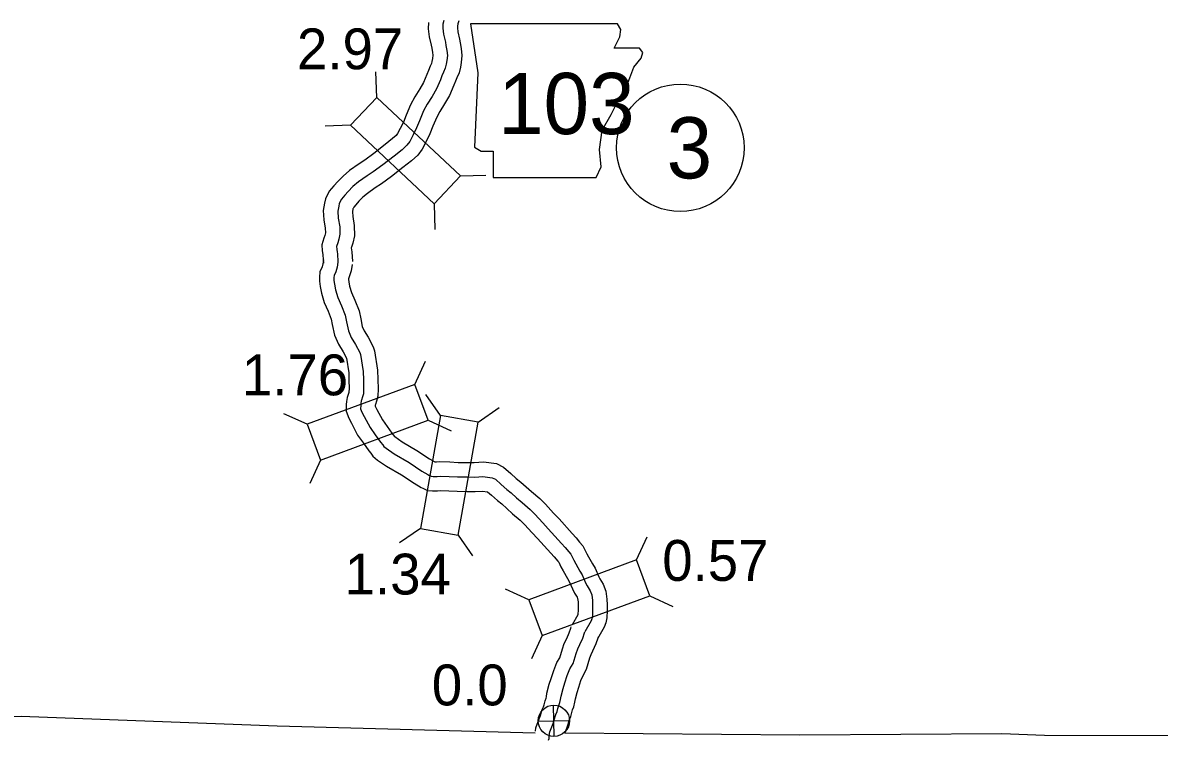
# Model space of a CAD drawing. Extents: x 31699 to 244310, y -8841 to 11474.
# Drawn here: x 139436 to 140220, y -1656 to -1161 of the extents above; entities that cross this region are included whole.
import ezdxf

# ---------------------------------------------------------------- set-up
doc = ezdxf.new("R2010")
doc.units = 0
for name, color, linetype in [('B_Logo', 7, 'Continuous'), ('G-ANNO-TEXT', 7, 'Continuous'), ('Level 21', 7, 'Continuous'), ('Level 55', 7, 'Continuous'), ('R_Border Notes', 7, 'Continuous'), ('R_Logo', 7, 'Continuous'), ('R_XS_EARTHWORK_STAGE1', 7, 'Continuous'), ('S_WALL', 7, 'Continuous'), ('S_WALL_ANNOT', 7, 'Continuous')]:
    doc.layers.add(name, color=color, linetype=linetype)

msp = doc.modelspace()

# ---------------------------------------------------------------- linework, layer by layer
at = {"layer": 'B_Logo'}
for points in [[(139726.3, -1159.49), (139725.78, -1162.23), (139725.66, -1164.97), (139726.15, -1169.1), (139727.45, -1174.57), (139727.86, -1176.84), (139728.48, -1180.24), (139728.84, -1183.71), (139728.39, -1187.25), (139728, -1189.79), (139727.34, -1192.53), (139726.15, -1195.21), (139725.03, -1197.75), (139724.04, -1200.5), (139721.33, -1206.85), (139718.41, -1211.94), (139714.9, -1217.3), (139712.45, -1221.99), (139709.6, -1228.75), (139707.62, -1233.76), (139705.24, -1238.58), (139702.92, -1243), (139700.93, -1245.68), (139697.53, -1248.77), (139692, -1253.14), (139684.21, -1259.26), (139677.61, -1264.1), (139673.48, -1266.85), (139667.48, -1270.96), (139663.69, -1274.25), (139660.43, -1277.54), (139658.1, -1280.15), (139655.77, -1282.9), (139654.25, -1285.98), (139653.86, -1287.65), (139653.27, -1291.19), (139653.57, -1295.93), (139654.6, -1302), (139654.69, -1307.15), (139653.91, -1310.62), (139653.12, -1312.96), (139652.33, -1315.5), (139652.47, -1317.37), (139652.82, -1319.51), (139652.95, -1320.38), (139653.32, -1326.45)], [(139653.32, -1326.45), (139652.74, -1329.93), (139651.75, -1333), (139650.69, -1335.54), (139650.57, -1337.08), (139650.57, -1338.95), (139650.86, -1341.62), (139651.68, -1345.42), (139653.24, -1350.82), (139655.75, -1356.42), (139658.26, -1362.88), (139659.22, -1367.49), (139660.52, -1373.82), (139662.48, -1378.35), (139665.52, -1383.21), (139668.42, -1388.74), (139668.9, -1390.07), (139670.7, -1401.88), (139670.86, -1407.49), (139670.96, -1413.77), (139670.91, -1417.31), (139670.32, -1419.31), (139669.59, -1421.59), (139669.39, -1422.19), (139669.14, -1423.86), (139669.01, -1425.26), (139668.95, -1427.53), (139669.9, -1430), (139671.39, -1432.79), (139675.44, -1440.45), (139679.08, -1445.58), (139682.65, -1450.57), (139684.2, -1452.43), (139684.87, -1453.56), (139686.55, -1454.82), (139692.19, -1458.73), (139702.39, -1464.76), (139711.11, -1470.52), (139715.4, -1473.04), (139716.07, -1473.37), (139717.68, -1474.09), (139719.09, -1474.22), (139721.7, -1474.21), (139723.84, -1474.06), (139730.12, -1474.23), (139735.88, -1474.54), (139742.5, -1474.64), (139747.65, -1474.68), (139753.33, -1474.32), (139759.76, -1475.15), (139761.97, -1476.21), (139765.87, -1479.79), (139769.83, -1483.25), (139772.86, -1485.7), (139776.42, -1489.02), (139780.31, -1492.34), (139785.82, -1496.99), (139789.25, -1500.38), (139794.77, -1506.36), (139798.46, -1510.35), (139807.55, -1520.45), (139810.1, -1523.24), (139812.52, -1526.23), (139814, -1527.83), (139816.03, -1532.09), (139817.38, -1534.69), (139820.28, -1539.68), (139821.77, -1542.15), (139824.14, -1547.68), (139825.22, -1549.87), (139827.31, -1553.2), (139828.39, -1556), (139828.95, -1559.87), (139829.03, -1562.94), (139829.05, -1565.48), (139829.05, -1566.68), (139828.87, -1570.62), (139828.48, -1572.56), (139827.95, -1573.97), (139823.71, -1581.53)], [(139798.48, -1656.37), (139798.94, -1655.17), (139799.13, -1652.97), (139799.58, -1650.49), (139801.69, -1644.81), (139802.55, -1642.2), (139803.67, -1638.59), (139804.53, -1636.51), (139805.12, -1634.51), (139805.71, -1632.3), (139806.5, -1630.29), (139806.96, -1628.22), (139807.28, -1625.82), (139808.73, -1620.54), (139809.91, -1616.72), (139811.56, -1611.57), (139813.41, -1607.16), (139815.53, -1603.41), (139817.7, -1596.39), (139818.75, -1593.31), (139820.21, -1590.36), (139822.19, -1585.95), (139823.45, -1582.27), (139823.71, -1581.53)]]:
    msp.add_lwpolyline(points, dxfattribs=at)
at = {"layer": 'G-ANNO-TEXT'}
msp.add_lwpolyline([(139744.71, -1161.88), (139749.79, -1195.71), (139747.53, -1247.03), (139752.04, -1249.85), (139760.5, -1249.85), (139760.5, -1267.89), (139831.56, -1267.89), (139834.94, -1260.56), (139833.81, -1248.72), (139835.5, -1235.19), (139841.71, -1224.47), (139845.66, -1216.58), (139851.29, -1208.12), (139854.68, -1199.09), (139857.5, -1191.76), (139862.57, -1185.56), (139863.7, -1181.61), (139861.45, -1178.79), (139843.96, -1178.79), (139847.91, -1170.9), (139848.47, -1165.82), (139846.14, -1161.93)], close=True, dxfattribs=at)
at = {"layer": 'Level 21'}
for p, q in [((139802.53, -1653.78), (139802.03, -1632.08)), ((139791.43, -1643.18), (139813.13, -1642.68))]:
    msp.add_line(p, q, dxfattribs=at)
msp.add_circle((139802.28, -1642.93), 10.85, dxfattribs=at)
at = {"layer": 'Level 55'}
for points in [[(139736.64, -1159.72), (139736.04, -1161.81), (139735.74, -1163.39), (139735.69, -1164.59), (139736.02, -1167.35), (139737.24, -1172.52), (139737.7, -1175.05), (139738.39, -1178.84), (139738.9, -1183.84), (139738.29, -1188.64), (139737.82, -1191.71), (139736.86, -1195.75), (139735.3, -1199.26), (139734.32, -1201.48), (139733.35, -1204.16), (139730.3, -1211.32), (139726.94, -1217.18), (139723.53, -1222.37), (139721.5, -1226.25), (139718.87, -1232.52), (139716.77, -1237.82), (139714.15, -1243.12), (139711.41, -1248.34), (139708.38, -1252.43), (139704.01, -1256.4), (139698.19, -1261), (139690.26, -1267.22), (139683.35, -1272.29), (139679.08, -1275.14), (139673.6, -1278.89), (139670.52, -1281.56), (139667.72, -1284.39), (139665.65, -1286.71), (139664.19, -1288.43), (139663.72, -1289.39), (139663.67, -1289.61), (139663.32, -1291.71), (139663.51, -1294.78), (139664.58, -1301.07), (139664.71, -1308.17), (139663.55, -1313.33), (139662.63, -1316.05), (139662.47, -1316.56), (139662.69, -1317.92), (139662.91, -1319.29), (139663.3, -1325.85)], [(139715.82, -1161.07), (139715.64, -1165.34), (139716.29, -1170.85), (139717.66, -1176.62), (139718.03, -1178.63), (139718.58, -1181.64), (139718.77, -1183.59), (139718.48, -1185.87), (139718.18, -1187.87), (139717.83, -1189.31), (139717.01, -1191.16), (139715.74, -1194.03), (139714.73, -1196.84), (139712.36, -1202.39), (139709.89, -1206.71), (139706.26, -1212.23), (139703.39, -1217.73), (139700.34, -1224.97), (139698.47, -1229.71), (139696.33, -1234.04), (139694.43, -1237.66), (139693.48, -1238.94), (139691.06, -1241.14), (139685.82, -1245.28), (139678.16, -1251.29), (139671.88, -1255.9), (139667.88, -1258.57), (139661.36, -1263.03), (139656.85, -1266.94), (139653.14, -1270.69), (139650.55, -1273.6), (139647.35, -1277.37), (139644.78, -1282.58), (139644.05, -1285.69), (139643.22, -1290.68), (139643.62, -1297.08), (139644.61, -1302.94), (139644.67, -1306.12), (139644.27, -1307.91), (139643.6, -1309.88), (139642.21, -1314.36), (139642.53, -1318.56), (139642.94, -1321.09), (139643, -1321.47), (139643.34, -1327.05)], [(139643.46, -1324.79), (139642.99, -1327.56), (139642.35, -1329.55), (139640.85, -1333.16), (139640.56, -1336.7), (139640.58, -1339.5), (139640.97, -1343.2), (139641.98, -1347.87), (139643.83, -1354.27), (139646.52, -1360.27), (139648.63, -1365.73), (139649.42, -1369.51), (139650.93, -1376.85), (139653.6, -1383.01), (139656.84, -1388.19), (139659.17, -1392.63), (139660.72, -1402.78), (139660.86, -1407.71), (139660.96, -1413.78), (139660.93, -1415.79), (139660.76, -1416.38), (139660.08, -1418.51), (139659.64, -1419.85), (139659.2, -1422.64), (139659.02, -1424.69), (139658.91, -1429.27), (139660.79, -1434.15), (139662.55, -1437.48), (139666.91, -1445.71), (139670.94, -1451.38), (139674.73, -1456.68), (139676.01, -1458.22), (139677.29, -1460.37), (139680.7, -1462.93), (139686.79, -1467.15), (139697.08, -1473.24), (139705.82, -1479.01), (139710.66, -1481.85), (139711.81, -1482.41), (139715.11, -1483.9), (139718.66, -1484.22), (139722.06, -1484.21), (139724.04, -1484.07), (139729.73, -1484.22), (139735.54, -1484.53), (139742.38, -1484.64), (139747.93, -1484.68), (139753, -1484.36), (139756.56, -1484.82), (139759.2, -1487.25), (139763.39, -1490.9), (139766.29, -1493.25), (139769.76, -1496.49), (139773.85, -1499.97), (139779.07, -1504.38), (139782.06, -1507.33), (139787.42, -1513.15), (139791.08, -1517.09), (139800.14, -1527.17), (139802.52, -1529.77), (139804.96, -1532.79), (139805.63, -1533.51), (139807.08, -1536.55), (139808.62, -1539.51), (139811.68, -1544.78), (139812.85, -1546.72), (139815.05, -1551.86), (139816.48, -1554.75), (139818.33, -1557.71), (139818.66, -1558.55), (139818.97, -1560.72), (139819.03, -1563.1), (139819.05, -1565.53), (139819.05, -1566.48), (139818.92, -1569.4), (139818.84, -1569.76), (139814.99, -1576.64)], [(139663.18, -1328.11), (139662.48, -1332.29), (139661.14, -1336.46), (139660.57, -1337.83), (139660.57, -1338.4), (139660.74, -1340.03), (139661.38, -1342.97), (139662.66, -1347.37), (139664.98, -1352.57), (139667.88, -1360.03), (139669.01, -1365.46), (139670.11, -1370.8), (139671.36, -1373.69), (139674.2, -1378.23), (139677.6, -1384.72), (139678.64, -1387.62), (139680.67, -1400.98), (139680.86, -1407.27), (139680.96, -1413.76), (139680.89, -1418.82), (139679.88, -1422.24), (139679.15, -1424.52), (139679.07, -1425.07), (139679, -1425.8), (139679.02, -1425.84), (139680.22, -1428.11), (139683.97, -1435.2), (139687.22, -1439.77), (139690.57, -1444.45), (139692.39, -1446.64), (139692.45, -1446.74), (139697.59, -1450.31), (139707.69, -1456.27), (139716.4, -1462.03), (139720.13, -1464.21), (139721.33, -1464.21), (139723.63, -1464.05), (139730.52, -1464.24), (139736.22, -1464.54), (139742.62, -1464.64), (139747.37, -1464.68), (139753.66, -1464.27), (139762.63, -1465.44), (139767.64, -1467.83), (139772.54, -1472.34), (139776.27, -1475.59), (139779.43, -1478.16), (139783.07, -1481.56), (139786.78, -1484.71), (139792.57, -1489.6), (139796.44, -1493.43), (139802.11, -1499.57), (139805.85, -1503.6), (139814.95, -1513.73), (139817.68, -1516.71), (139820.08, -1519.68), (139822.38, -1522.15), (139824.99, -1527.64), (139826.15, -1529.87), (139828.89, -1534.59), (139830.69, -1537.57), (139833.23, -1543.5), (139833.96, -1544.99), (139836.29, -1548.7), (139838.13, -1553.45), (139838.93, -1559.02), (139839.03, -1562.78), (139839.05, -1565.43), (139839.05, -1566.88), (139838.83, -1571.85), (139838.12, -1575.33), (139837.05, -1578.19), (139832.43, -1586.42)], [(139789.51, -1650), (139789.91, -1647.83), (139792.25, -1641.51), (139793.02, -1639.16), (139794.25, -1635.19), (139795.09, -1633.18), (139795.49, -1631.8), (139796.2, -1629.16), (139796.91, -1627.36), (139797.1, -1626.48), (139797.46, -1623.83), (139799.13, -1617.73), (139800.37, -1613.72), (139802.16, -1608.11), (139804.41, -1602.75), (139806.29, -1599.42), (139808.19, -1593.29), (139809.5, -1589.46), (139811.16, -1586.1), (139812.88, -1582.28), (139814.01, -1578.97), (139814.3, -1578.16)], [(139809.9, -1651.44), (139811.14, -1648.11), (139812.08, -1645.24), (139813.09, -1641.99), (139813.97, -1639.85), (139814.75, -1637.22), (139815.22, -1635.44), (139816.1, -1633.23), (139816.82, -1629.97), (139817.11, -1627.81), (139818.33, -1623.34), (139819.45, -1619.73), (139820.95, -1615.03), (139822.4, -1611.57), (139824.76, -1607.39), (139827.21, -1599.48), (139828, -1597.16), (139829.26, -1594.63), (139831.51, -1589.61), (139832.89, -1585.57), (139833.12, -1584.91)]]:
    msp.add_lwpolyline(points, dxfattribs=at)
at = {"layer": 'R_Border Notes'}
msp.add_circle((139889.54, -1247.46), 44, dxfattribs=at)
at = {"layer": 'R_Logo'}
for points in [[(138878.25, -1641.31), (138902.15, -1641.38), (139079.86, -1639.75), (139258.04, -1640.06), (139434.81, -1639.71), (139611.48, -1646.3), (139789.48, -1651.13)], [(139809.9, -1651.33), (139971.95, -1652.5), (140111.34, -1651.67)], [(140111.34, -1651.67), (140140.69, -1652.86), (140312.55, -1652.99), (140485.47, -1653.02), (140658.95, -1654.03), (140725.16, -1654.17)]]:
    msp.add_lwpolyline(points, dxfattribs=at)
at = {"layer": 'R_XS_EARTHWORK_STAGE1'}
for p, q in [((139680.1, -1212.65), (139679.56, -1195.06)), ((139662.02, -1231.89), (139644.43, -1232.43)), ((139737.8, -1266.91), (139755.39, -1266.36)), ((139719.72, -1286.14), (139720.26, -1303.73)), ((139706.28, -1410.76), (139713.62, -1394.76)), ((139724.09, -1432.14), (139714.03, -1417.71)), ((139750.09, -1436.78), (139764.52, -1426.71)), ((139632.03, -1438.3), (139616.03, -1430.96)), ((139715.46, -1435.51), (139731.46, -1442.85)), ((139641.21, -1463.06), (139633.87, -1479.05)), ((139710.2, -1510.12), (139695.77, -1520.19)), ((139736.19, -1514.75), (139746.26, -1529.18)), ((139859.25, -1531.84), (139866.59, -1515.84)), ((139784.99, -1559.38), (139769, -1552.04)), ((139868.43, -1556.59), (139884.43, -1563.93)), ((139794.17, -1584.14), (139786.83, -1600.13))]:
    msp.add_line(p, q, dxfattribs=at)
for points in [[(139662.02, -1231.89), (139719.72, -1286.14), (139737.8, -1266.91), (139680.1, -1212.65)], [(139641.21, -1463.06), (139715.46, -1435.51), (139706.28, -1410.76), (139632.03, -1438.3)], [(139736.19, -1514.75), (139750.09, -1436.78), (139724.09, -1432.14), (139710.2, -1510.12)], [(139794.17, -1584.14), (139868.43, -1556.59), (139859.25, -1531.84), (139784.99, -1559.38)]]:
    msp.add_lwpolyline(points, close=True, dxfattribs=at)

# ---------------------------------------------------------------- texts
at = {"layer": 'G-ANNO-TEXT'}
msp.add_text('103', height=42.24, dxfattribs=at).set_placement((139763.75, -1238))
at = {"layer": 'R_Border Notes'}
msp.add_text('3', height=42.24, dxfattribs=at).set_placement((139880.09, -1268.58))
at = {"layer": 'S_WALL'}
for s, p in [('2.97', (139625.05, -1193.24)), ('1.76', (139587.05, -1418.26)), ('0.57', (139877.08, -1546.33)), ('1.34', (139657.92, -1555.73))]:
    msp.add_text(s, height=28.16, dxfattribs=at).set_placement(p)
at = {"layer": 'S_WALL_ANNOT'}
msp.add_text('0.0', height=28.16, dxfattribs=at).set_placement((139718.09, -1632.26))

doc.saveas('drawing.dxf')
